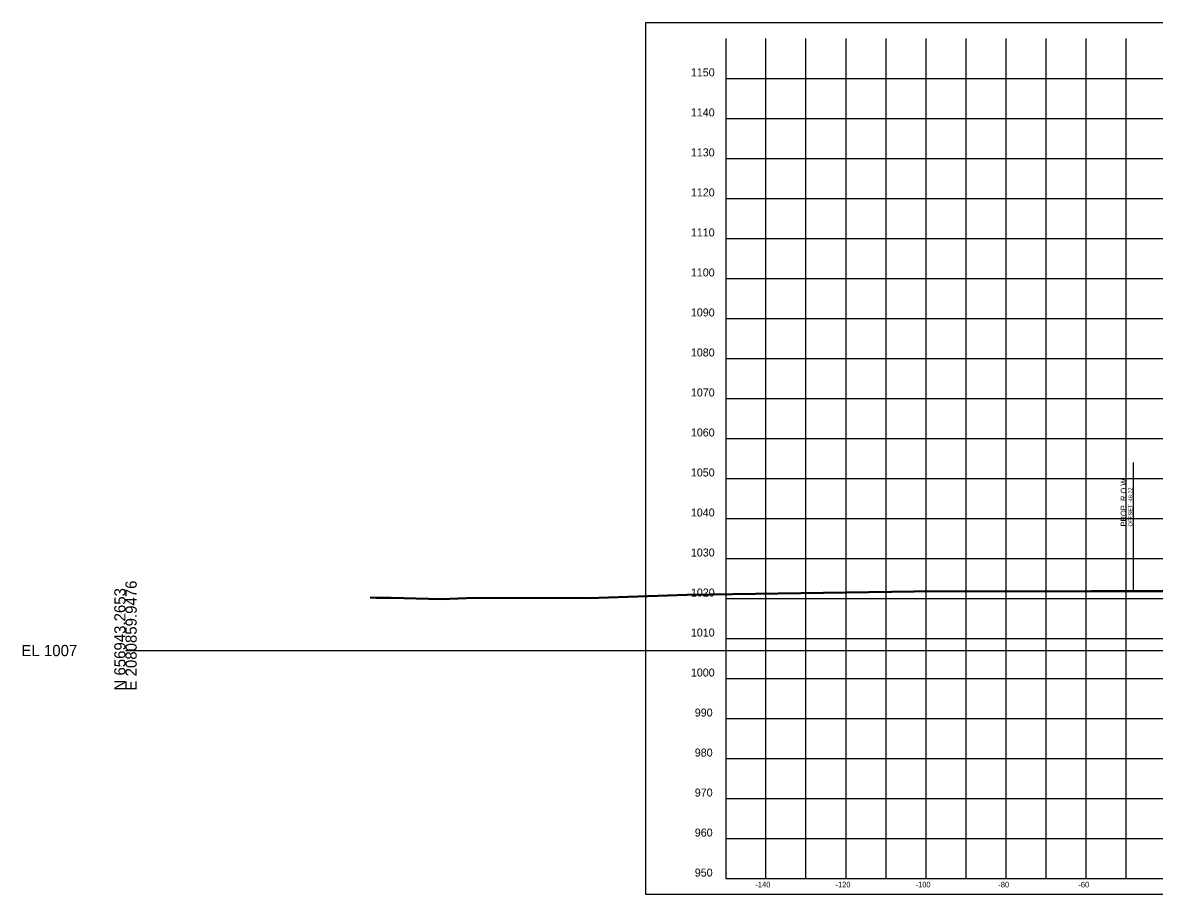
# Model space of a CAD drawing. Extents: x 1131015 to 1136271, y 133453 to 174329.
# Drawn here: x 1132014.8 to 1132297.5, y 163106.7 to 163324.6 of the extents above; entities that cross this region are included whole.
import ezdxf

# ---------------------------------------------------------------- set-up
doc = ezdxf.new("R2010")
doc.units = 0
for name, color, linetype in [('DESIGN - ROW - Right-of-Way and Easement Labels', 7, 'Continuous'), ('DESIGN - ROW - Right-of-Way Linework', 7, 'Continuous'), ('DESIGN - SHEET - Corner Text', 7, 'Continuous'), ('DESIGN - SHEET - Light Grid', 7, 'Continuous'), ('DESIGN - SHEET - Linework', 7, 'Continuous'), ('DESIGN - SHEET - Plot Shape', 7, 'Continuous'), ('SURVEY - GROUND - Bottom of Topsoil Layer', 7, 'Continuous'), ('SURVEY - GROUND - Top of Ground', 7, 'Continuous')]:
    doc.layers.add(name, color=color, linetype=linetype)

msp = doc.modelspace()

# ---------------------------------------------------------------- linework, layer by layer
at = {"layer": 'DESIGN - ROW - Right-of-Way Linework'}
msp.add_line((1132292.24, 163182.67), (1132292.24, 163214.67), dxfattribs=at)
at = {"layer": 'DESIGN - SHEET - Light Grid'}
msp.add_line((1132040.46, 163167.66), (1132340.46, 163167.66), dxfattribs=at)
at = {"layer": 'DESIGN - SHEET - Linework'}
for p, q in [((1132200.46, 163110.66), (1132200.46, 163320.66)), ((1132210.46, 163110.66), (1132210.46, 163320.66)), ((1132220.46, 163110.66), (1132220.46, 163320.66)), ((1132230.46, 163110.66), (1132230.46, 163320.66)), ((1132240.46, 163110.66), (1132240.46, 163320.66)), ((1132250.46, 163110.66), (1132250.46, 163320.66)), ((1132260.46, 163110.66), (1132260.46, 163320.66)), ((1132270.46, 163110.66), (1132270.46, 163320.66)), ((1132280.46, 163110.66), (1132280.46, 163320.66)), ((1132290.46, 163110.66), (1132290.46, 163320.66)), ((1132190.46, 163310.66), (1132490.46, 163310.66)), ((1132190.46, 163300.66), (1132490.46, 163300.66)), ((1132190.46, 163290.66), (1132490.46, 163290.66)), ((1132190.46, 163280.66), (1132490.46, 163280.66)), ((1132190.46, 163270.66), (1132490.46, 163270.66)), ((1132190.46, 163260.66), (1132490.46, 163260.66)), ((1132190.46, 163250.66), (1132490.46, 163250.66)), ((1132190.46, 163240.66), (1132490.46, 163240.66)), ((1132190.46, 163230.66), (1132490.46, 163230.66)), ((1132190.46, 163220.66), (1132490.46, 163220.66)), ((1132190.46, 163210.66), (1132490.46, 163210.66)), ((1132190.46, 163200.66), (1132490.46, 163200.66)), ((1132190.46, 163190.66), (1132490.46, 163190.66)), ((1132190.46, 163180.66), (1132490.46, 163180.66)), ((1132190.46, 163170.66), (1132490.46, 163170.66)), ((1132190.46, 163160.66), (1132490.46, 163160.66)), ((1132190.46, 163150.66), (1132490.46, 163150.66)), ((1132190.46, 163140.66), (1132490.46, 163140.66)), ((1132190.46, 163130.66), (1132490.46, 163130.66)), ((1132190.46, 163120.66), (1132490.46, 163120.66))]:
    msp.add_line(p, q, dxfattribs=at)
msp.add_lwpolyline([(1132190.46, 163320.66), (1132190.46, 163110.66), (1132490.46, 163110.66), (1132490.46, 163320.66)], dxfattribs=at)
at = {"layer": 'DESIGN - SHEET - Plot Shape'}
msp.add_lwpolyline([(1132170.46, 163324.6), (1132510.46, 163324.6), (1132510.46, 163106.72), (1132170.46, 163106.72)], close=True, dxfattribs=at)
at = {"layer": 'SURVEY - GROUND - Bottom of Topsoil Layer'}
for p, q in [((1132101.6, 163180.79), (1132103.2, 163180.78)), ((1132103.2, 163180.78), (1132106.79, 163180.76)), ((1132106.79, 163180.76), (1132119.35, 163180.43)), ((1132119.35, 163180.43), (1132127.78, 163180.72)), ((1132127.78, 163180.72), (1132156.17, 163180.67)), ((1132156.17, 163180.67), (1132180.76, 163181.52)), ((1132180.76, 163181.52), (1132203.5, 163181.86)), ((1132203.5, 163181.86), (1132237.47, 163182.31)), ((1132237.47, 163182.31), (1132281.67, 163182.38)), ((1132281.67, 163182.38), (1132296.78, 163182.44)), ((1132296.78, 163182.44), (1132302.6, 163182.42))]:
    msp.add_line(p, q, dxfattribs=at)
at = {"layer": 'SURVEY - GROUND - Top of Ground'}
for p, q in [((1132101.6, 163181.04), (1132103.2, 163181.03)), ((1132103.2, 163181.03), (1132106.79, 163181.01)), ((1132106.79, 163181.01), (1132119.35, 163180.68)), ((1132119.35, 163180.68), (1132127.78, 163180.97)), ((1132127.78, 163180.97), (1132156.17, 163180.92)), ((1132156.17, 163180.92), (1132180.76, 163181.77)), ((1132180.76, 163181.77), (1132203.5, 163182.11)), ((1132203.5, 163182.11), (1132237.47, 163182.56)), ((1132237.47, 163182.56), (1132281.67, 163182.63)), ((1132281.67, 163182.63), (1132296.78, 163182.69)), ((1132296.78, 163182.69), (1132302.6, 163182.67))]:
    msp.add_line(p, q, dxfattribs=at)

# ---------------------------------------------------------------- texts
at = {"layer": 'DESIGN - ROW - Right-of-Way and Easement Labels'}
for s, height, p in [('PROP. R.O.W.', 1.4, (1132290.49, 163198.67)), ('OFFSET -48.22', 1, (1132291.99, 163198.67))]:
    msp.add_text(s, height=height, rotation=90, dxfattribs=at).set_placement(p)
at = {"layer": 'DESIGN - SHEET - Corner Text'}
for s, height, p in [('1150', 2, (1132181.7, 163311.16)), ('1140', 2, (1132181.7, 163301.16)), ('1130', 2, (1132181.7, 163291.16)), ('1120', 2, (1132181.7, 163281.16)), ('1110', 2, (1132181.7, 163271.16)), ('1100', 2, (1132181.7, 163261.16)), ('1090', 2, (1132181.7, 163251.16)), ('1080', 2, (1132181.7, 163241.16)), ('1070', 2, (1132181.7, 163231.16)), ('1060', 2, (1132181.7, 163221.16)), ('1050', 2, (1132181.7, 163211.16)), ('1040', 2, (1132181.7, 163201.16)), ('1030', 2, (1132181.7, 163191.16)), ('1020', 2, (1132181.7, 163181.16)), ('1010', 2, (1132181.7, 163171.16)), ('1000', 2, (1132181.7, 163161.16)), ('990', 2, (1132182.68, 163151.16)), ('980', 2, (1132182.68, 163141.16)), ('970', 2, (1132182.68, 163131.16)), ('960', 2, (1132182.68, 163121.16)), ('950', 2, (1132182.68, 163111.16)), ('-140', 1.4, (1132197.83, 163108.46)), ('-120', 1.4, (1132217.83, 163108.46)), ('-100', 1.4, (1132237.83, 163108.46)), ('-80', 1.4, (1132258.51, 163108.46)), ('-60', 1.4, (1132278.51, 163108.46))]:
    msp.add_text(s, height=height, dxfattribs=at).set_placement(p)
at = {"layer": 'DESIGN - SHEET - Light Grid'}
for s, p in [('E 2080859.9476', (1132043.26, 163157.66)), ('N 656943.2653', (1132040.46, 163157.66))]:
    msp.add_text(s, height=2.8, rotation=90, dxfattribs=at).set_placement(p)
msp.add_text('EL 1007', height=2.8, dxfattribs=at).set_placement((1132014.46, 163166.26))

doc.saveas('drawing.dxf')
